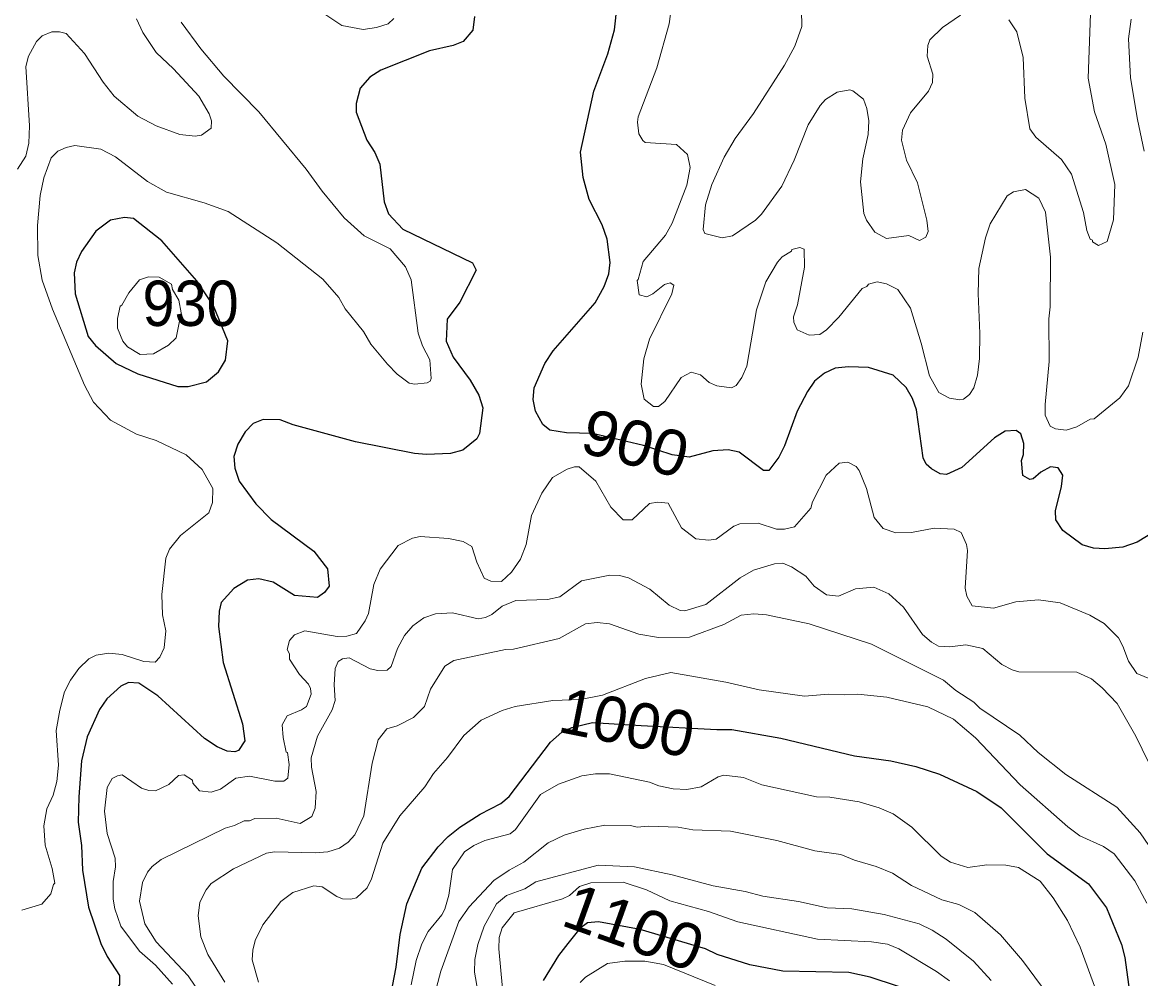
# Model space of a CAD drawing. Extents: x 598.3 to 623.2, y 6902.2 to 6930.1.
# Drawn here: x 607.945 to 609.917, y 6924.353 to 6926.04 of the extents above; entities that cross this region are included whole.
import ezdxf
from ezdxf.enums import TextEntityAlignment as Align

# ---------------------------------------------------------------- set-up
doc = ezdxf.new("R2010")
doc.units = 0
doc.header["$LTSCALE"] = 0.032
doc.layers.add('1', color=7, linetype='Continuous', lineweight=25)
doc.layers.add('2', color=7, linetype='Continuous', lineweight=13)
doc.layers.add('21', color=7, linetype='Continuous')
doc.layers.add('61', color=7, linetype='Continuous')

msp = doc.modelspace()

# ---------------------------------------------------------------- linework, layer by layer
at = {"layer": '1'}
for points in [[(609.9469, 6925.145), (609.9113, 6925.1232), (609.8861, 6925.1144), (609.854, 6925.1112), (609.8341, 6925.1127), (609.8145, 6925.1185), (609.78, 6925.144), (609.7677, 6925.1624), (609.7674, 6925.1785), (609.778, 6925.2212), (609.7801, 6925.2412), (609.7722, 6925.2543), (609.7586, 6925.2559), (609.7413, 6925.2469), (609.7278, 6925.2347), (609.7222, 6925.2335), (609.7094, 6925.2406), (609.7075, 6925.2673), (609.7108, 6925.278), (609.7116, 6925.2973), (609.706, 6925.314), (609.6978, 6925.3198), (609.6787, 6925.3191), (609.6598, 6925.307), (609.6021, 6925.2549), (609.5748, 6925.2423), (609.5638, 6925.2439), (609.5483, 6925.2527), (609.5392, 6925.2609), (609.5338, 6925.2716), (609.5223, 6925.3565), (609.5149, 6925.3766), (609.5038, 6925.3958), (609.4807, 6925.4179), (609.4372, 6925.4309), (609.4022, 6925.4326), (609.3789, 6925.43), (609.3596, 6925.4211), (609.3422, 6925.4072), (609.3302, 6925.3888), (609.3116, 6925.3539), (609.2893, 6925.2932), (609.2795, 6925.2733), (609.262, 6925.2496), (609.2521, 6925.2496), (609.2092, 6925.2817), (609.1902, 6925.2859), (609.1628, 6925.2843), (609.1215, 6925.2731), (609.0913, 6925.2772), (609.0406, 6925.2939), (608.9505, 6925.3147), (608.9049, 6925.3159), (608.8755, 6925.3206), (608.8631, 6925.3308), (608.8503, 6925.3543), (608.8463, 6925.3747), (608.8478, 6925.3955), (608.8666, 6925.4384), (608.8817, 6925.4606), (608.9557, 6925.5453), (608.9716, 6925.574), (608.9793, 6925.5966), (608.9822, 6925.6165), (608.9768, 6925.6576), (608.9679, 6925.6825), (608.945, 6925.7272), (608.9346, 6925.7665), (608.9297, 6925.8108), (608.9529, 6925.9183), (608.9777, 6925.9845), (608.9897, 6926.0265), (608.9944, 6926.0693)], [(608.7425, 6926.0504), (608.7395, 6926.0261), (608.7225, 6926.0062), (608.7051, 6925.9991), (608.6636, 6925.9895), (608.5775, 6925.9554), (608.5579, 6925.9434), (608.5411, 6925.9238), (608.5339, 6925.8966), (608.534, 6925.8813), (608.5531, 6925.8319), (608.567, 6925.8105), (608.5759, 6925.7895), (608.5832, 6925.7234), (608.5908, 6925.7019), (608.6166, 6925.6752), (608.7389, 6925.6157), (608.7455, 6925.6031), (608.7169, 6925.5462), (608.6944, 6925.5163), (608.6925, 6925.4778), (608.7049, 6925.4492), (608.735, 6925.4091), (608.7502, 6925.3824), (608.7572, 6925.3601), (608.7513, 6925.3146), (608.7466, 6925.3053), (608.7219, 6925.2854), (608.7003, 6925.2795), (608.6578, 6925.278), (608.6371, 6925.2796), (608.5331, 6925.2999), (608.4228, 6925.3303), (608.4003, 6925.3387), (608.3701, 6925.3396), (608.3523, 6925.3327), (608.3383, 6925.3176), (608.3251, 6925.296), (608.3185, 6925.2743), (608.3201, 6925.2539), (608.3275, 6925.231), (608.357, 6925.191), (608.384, 6925.163), (608.4591, 6925.1072), (608.4837, 6925.0764), (608.4866, 6925.0453), (608.4782, 6925.0346), (608.466, 6925.0256), (608.4253, 6925.0294), (608.3878, 6925.0529), (608.3622, 6925.0585), (608.3425, 6925.0563), (608.3183, 6925.0413), (608.296, 6925.0166), (608.2925, 6925.0015), (608.291, 6924.9744), (608.2997, 6924.9111), (608.3336, 6924.8027), (608.3377, 6924.7731), (608.3265, 6924.7558), (608.3201, 6924.7534), (608.3065, 6924.7544), (608.2888, 6924.7621), (608.2664, 6924.7767), (608.1844, 6924.8519), (608.1506, 6924.8747), (608.1326, 6924.8756), (608.1191, 6924.869), (608.0944, 6924.8466), (608.0814, 6924.8281), (608.0597, 6924.78), (608.0498, 6924.7374), (608.0448, 6924.674), (608.0441, 6924.6296), (608.0497, 6924.5885), (608.0513, 6924.5449), (608.0619, 6924.4794), (608.0836, 6924.4153), (608.0949, 6924.3926)], [(608.5857, 6924.276), (608.6044, 6924.3736), (608.6116, 6924.4315), (608.6234, 6924.4855), (608.6497, 6924.548), (608.6788, 6924.586), (608.6963, 6924.6041), (608.7167, 6924.6206), (608.7527, 6924.6434), (608.789, 6924.6624), (608.8039, 6924.6747), (608.8765, 6924.7705), (608.8966, 6924.7884), (608.9146, 6924.7963), (608.9507, 6924.8051), (609.0365, 6924.8001), (609.1699, 6924.7927), (609.1963, 6924.793), (609.2831, 6924.7777), (609.4126, 6924.7461), (609.477, 6924.7373), (609.5211, 6924.7275), (609.5628, 6924.714), (609.6285, 6924.6836), (609.6717, 6924.6548)], [(609.6717, 6924.6548), (609.7526, 6924.5738), (609.8255, 6924.5204), (609.8573, 6924.4781), (609.8839, 6924.4136), (609.8897, 6924.3907), (609.9011, 6924.3046)], [(609.5385, 6924.3238), (609.4407, 6924.3563), (609.4029, 6924.3641), (609.2863, 6924.3665), (609.228, 6924.3778), (609.1708, 6924.3961), (609.1501, 6924.4062), (609.0349, 6924.44), (608.9613, 6924.4539), (608.9421, 6924.4518), (608.9283, 6924.4416), (608.9072, 6924.4153), (608.891, 6924.3942), (608.864, 6924.35)], [(608.0949, 6924.3926), (608.1166, 6924.3589), (608.1166, 6924.3431), (608.0999, 6924.3179), (608.0902, 6924.313), (608.0352, 6924.3186), (608.0141, 6924.3138), (607.9929, 6924.3022), (607.9545, 6924.263), (607.9359, 6924.2392)]]:
    msp.add_lwpolyline(points, dxfattribs=at)
msp.add_lwpolyline([(608.2701, 6925.4057), (608.2915, 6925.4234), (608.3035, 6925.444), (608.3078, 6925.4781), (608.2827, 6925.5399), (608.2532, 6925.584), (608.1911, 6925.6544), (608.1415, 6925.6938), (608.1258, 6925.6956), (608.101, 6925.6912), (608.0751, 6925.6714), (608.0496, 6925.6355), (608.0411, 6925.6169), (608.037, 6925.5982), (608.0385, 6925.5609), (608.0614, 6925.4857), (608.0746, 6925.47), (608.111, 6925.4384), (608.1488, 6925.4202), (608.2194, 6925.3978), (608.2378, 6925.3978)], close=True, dxfattribs=at)
at = {"layer": '2'}
for points in [[(609.5997, 6926.0528), (609.5681, 6926.0306), (609.5457, 6926.0088), (609.5422, 6925.999), (609.5409, 6925.9803), (609.5512, 6925.9487), (609.5505, 6925.9338), (609.543, 6925.9183), (609.5118, 6925.8804), (609.4972, 6925.8497), (609.4954, 6925.8323), (609.5046, 6925.7971), (609.5239, 6925.7569), (609.5405, 6925.6908), (609.5424, 6925.6708), (609.5385, 6925.661), (609.5272, 6925.6554), (609.5088, 6925.664), (609.4694, 6925.6585), (609.4486, 6925.6698), (609.4338, 6925.691), (609.4291, 6925.7027), (609.4234, 6925.7587), (609.4274, 6925.7992), (609.4371, 6925.8423), (609.438, 6925.8662), (609.4347, 6925.8882), (609.4284, 6925.9042), (609.41, 6925.9188), (609.4044, 6925.9207), (609.3823, 6925.917), (609.3616, 6925.9036), (609.3524, 6925.8934), (609.331, 6925.8589), (609.3066, 6925.797), (609.2845, 6925.7512), (609.2488, 6925.7018), (609.2382, 6925.6909), (609.1974, 6925.6632), (609.1795, 6925.66), (609.149, 6925.6675), (609.1458, 6925.6746), (609.1498, 6925.7182), (609.161, 6925.7539), (609.1829, 6925.8022), (609.2026, 6925.8351), (609.2348, 6925.8793), (609.2892, 6925.9646), (609.3075, 6925.9981), (609.3198, 6926.0323), (609.3191, 6926.0613)], [(609.8298, 6926.0713), (609.8251, 6925.9416), (609.8362, 6925.8821), (609.8558, 6925.8249), (609.8719, 6925.7539), (609.8695, 6925.6913), (609.8582, 6925.6532), (609.8431, 6925.6463), (609.8325, 6925.6525), (609.8322, 6925.6557), (609.8286, 6925.6575), (609.8225, 6925.6729), (609.8167, 6925.7043), (609.7957, 6925.772), (609.7781, 6925.7981), (609.7327, 6925.8372), (609.7221, 6925.8521), (609.7132, 6925.9063), (609.71, 6925.9776), (609.6993, 6926.0229), (609.6848, 6926.0444)], [(608.2257, 6926.0399), (608.2604, 6925.9933), (608.3008, 6925.9447), (608.3624, 6925.8823), (608.4461, 6925.7809), (608.4743, 6925.742), (608.5126, 6925.695), (608.5479, 6925.6636), (608.5937, 6925.6405), (608.6211, 6925.6085), (608.6308, 6925.5858), (608.6434, 6925.4915), (608.6509, 6925.4695), (608.6637, 6925.4446), (608.6664, 6925.4119), (608.6647, 6925.4073), (608.6591, 6925.4041), (608.6375, 6925.4018), (608.6277, 6925.4038), (608.6066, 6925.4195), (608.589, 6925.4371), (608.56, 6925.4722), (608.5467, 6925.4948), (608.5147, 6925.5348), (608.5032, 6925.5545), (608.4752, 6925.5867), (608.3943, 6925.6512), (608.3082, 6925.706), (608.2658, 6925.7218), (608.1998, 6925.7404), (608.1661, 6925.7589), (608.1099, 6925.8025), (608.0837, 6925.8162), (608.038, 6925.8226), (608.0226, 6925.8194), (608.0082, 6925.8124), (607.9965, 6925.8009), (607.983, 6925.7658), (607.977, 6925.7345), (607.9721, 6925.6816), (607.9729, 6925.6287), (607.9803, 6925.5849), (607.9985, 6925.5338), (608.055, 6925.3999), (608.0707, 6925.3703), (608.101, 6925.3385), (608.1464, 6925.3138), (608.1815, 6925.3027), (608.2343, 6925.277), (608.2622, 6925.2514), (608.2812, 6925.2179), (608.2806, 6925.1933), (608.2745, 6925.1749), (608.224, 6925.1348)], [(608.1468, 6926.0459), (608.1577, 6926.0221), (608.1812, 6925.9866), (608.2117, 6925.9577), (608.2565, 6925.9099), (608.2748, 6925.8783), (608.2788, 6925.8661), (608.2782, 6925.8533), (608.2614, 6925.8408), (608.2503, 6925.8389), (608.2233, 6925.8422), (608.1811, 6925.8573), (608.1493, 6925.8742), (608.1074, 6925.9099)], [(608.6006, 6926.0466), (608.5907, 6926.0374), (608.5701, 6926.0305), (608.5462, 6926.0274), (608.509, 6926.0342), (608.4755, 6926.0566)], [(609.6439, 6925.66), (609.6323, 6925.6055), (609.6307, 6925.5619), (609.6339, 6925.4911), (609.6331, 6925.4473), (609.6299, 6925.4177), (609.623, 6925.3956), (609.6153, 6925.3834), (609.6049, 6925.3755), (609.5986, 6925.3744), (609.5803, 6925.3773), (609.5615, 6925.3869), (609.5453, 6925.4165), (609.5306, 6925.4739), (609.5114, 6925.5359), (609.4893, 6925.569), (609.4693, 6925.5788), (609.453, 6925.5821), (609.4377, 6925.5784), (609.4347, 6925.5742), (609.4265, 6925.5707), (609.3853, 6925.5199), (609.3632, 6925.4977), (609.3514, 6925.4893), (609.3331, 6925.4884), (609.3116, 6925.4977), (609.306, 6925.5113), (609.3053, 6925.5204), (609.3125, 6925.5418), (609.3246, 6925.608), (609.3238, 6925.6399), (609.3163, 6925.6429), (609.3024, 6925.639), (609.3019, 6925.6365), (609.2851, 6925.6266), (609.2769, 6925.617), (609.2565, 6925.582), (609.2399, 6925.5327), (609.2227, 6925.4336), (609.2144, 6925.4137), (609.204, 6925.3995), (609.1959, 6925.3953), (609.1699, 6925.399), (609.1564, 6925.405), (609.1413, 6925.4185), (609.1248, 6925.4228), (609.1069, 6925.4136), (609.0785, 6925.3711), (609.0669, 6925.3624), (609.0584, 6925.3625), (609.0421, 6925.3753), (609.0366, 6925.4016), (609.0414, 6925.4466), (609.0514, 6925.4813), (609.0906, 6925.561), (609.094, 6925.5762), (609.0878, 6925.5805), (609.078, 6925.5775), (609.0573, 6925.5611), (609.0467, 6925.5557), (609.0332, 6925.5592), (609.0293, 6925.5844), (609.0316, 6925.5866), (609.0402, 6925.6181), (609.0794, 6925.6648), (609.0915, 6925.6859), (609.1171, 6925.7529), (609.1231, 6925.7836), (609.1183, 6925.807), (609.0987, 6925.8242), (609.0438, 6925.8282), (609.0393, 6925.8314), (609.0324, 6925.8432), (609.0301, 6925.8639), (609.0316, 6925.8733), (609.064, 6925.9595), (609.0858, 6926.0372), (609.0885, 6926.0544)], [(609.9009, 6926.0454), (609.8962, 6926.0108), (609.8994, 6925.942), (609.9116, 6925.8683), (609.9237, 6925.8124)], [(608.1074, 6925.9099), (608.0879, 6925.9345), (608.0547, 6925.9852), (608.0228, 6926.0202), (608.0109, 6926.0234), (607.9971, 6926.0234), (607.9802, 6926.0161), (607.9703, 6926.0062), (607.9565, 6925.9803), (607.9518, 6925.9619), (607.9582, 6925.8573), (607.9566, 6925.8265), (607.9517, 6925.8038), (607.9368, 6925.7809)], [(609.9213, 6925.4935), (609.9131, 6925.4495), (609.896, 6925.3991), (609.8807, 6925.3775), (609.8357, 6925.3405), (609.8285, 6925.3402), (609.805, 6925.3265), (609.7859, 6925.3209), (609.7673, 6925.3228), (609.758, 6925.328), (609.7491, 6925.3469), (609.7489, 6925.3659), (609.7562, 6925.4419), (609.7554, 6925.5169), (609.7578, 6925.5379), (609.7584, 6925.6259), (609.7496, 6925.7053), (609.7381, 6925.7297), (609.7145, 6925.7449), (609.6933, 6925.741), (609.6818, 6925.7338), (609.652, 6925.6848), (609.6439, 6925.66)], [(608.3908, 6924.7016), (608.4067, 6924.7017), (608.4134, 6924.7071), (608.4156, 6924.7313), (608.4132, 6924.7522), (608.4108, 6924.7528), (608.4052, 6924.7787), (608.4035, 6924.8011), (608.4122, 6924.8171), (608.4378, 6924.8276), (608.4463, 6924.8334), (608.4544, 6924.8553), (608.4535, 6924.8652), (608.4498, 6924.8727), (608.4344, 6924.8899), (608.4166, 6924.9168), (608.4164, 6924.9263), (608.4126, 6924.9337), (608.4165, 6924.95), (608.4254, 6924.9597), (608.4438, 6924.9669), (608.5005, 6924.9567), (608.5173, 6924.9573), (608.5346, 6924.9623), (608.5498, 6924.9846), (608.5555, 6924.9976), (608.565, 6925.0485), (608.5766, 6925.0753), (608.6083, 6925.1175), (608.6335, 6925.1305), (608.6467, 6925.133), (608.6967, 6925.1298), (608.723, 6925.1241), (608.7379, 6925.1157), (608.747, 6925.0879), (608.76, 6925.0599), (608.7718, 6925.0545), (608.7901, 6925.054), (608.8078, 6925.0703), (608.8236, 6925.0933), (608.8341, 6925.1193), (608.8435, 6925.1699), (608.8615, 6925.2097), (608.8804, 6925.2374), (608.9062, 6925.2519), (608.9191, 6925.256), (608.9272, 6925.256), (608.9565, 6925.2307), (608.9832, 6925.1848), (609.0048, 6925.1626), (609.0208, 6925.1626), (609.0513, 6925.1912), (609.0661, 6925.1937), (609.0845, 6925.1922), (609.1077, 6925.1485), (609.1331, 6925.1289), (609.1562, 6925.1266), (609.1689, 6925.1284), (609.2001, 6925.1516), (609.2106, 6925.1556), (609.2432, 6925.1565), (609.2754, 6925.146), (609.2894, 6925.1461), (609.3068, 6925.1505), (609.3355, 6925.183), (609.3386, 6925.1945), (609.3628, 6925.2414), (609.3858, 6925.2622), (609.4013, 6925.2641), (609.4159, 6925.2568), (609.4209, 6925.2498), (609.434, 6925.2177), (609.4477, 6925.1665), (609.4634, 6925.1474), (609.4858, 6925.1395), (609.5135, 6925.1404), (609.5533, 6925.1476), (609.5883, 6925.1461), (609.6006, 6925.1401), (609.6104, 6925.1191), (609.612, 6925.1085), (609.6082, 6925.0419), (609.6107, 6925.028), (609.6205, 6925.0107), (609.6577, 6925.0068), (609.6972, 6925.0179), (609.737, 6925.0212), (609.7756, 6925.0164), (609.8277, 6924.9944), (609.8533, 6924.98), (609.8781, 6924.9543), (609.8862, 6924.94), (609.8961, 6924.9136), (609.9109, 6924.8918), (609.9363, 6924.8808)], [(608.224, 6925.1348), (608.205, 6925.1106), (608.1987, 6925.0951), (608.1915, 6925.0308), (608.1923, 6924.9951), (608.1986, 6924.967), (608.1955, 6924.9366), (608.1877, 6924.9205), (608.1797, 6924.9117), (608.1596, 6924.9129), (608.1213, 6924.9249), (608.0981, 6924.9273), (608.0757, 6924.9241), (608.0628, 6924.9173), (608.0448, 6924.9006), (608.0305, 6924.8797), (608.02, 6924.8592), (608.0113, 6924.8271), (608.0053, 6924.7909), (608.0093, 6924.7302), (608.0062, 6924.701), (607.9995, 6924.6772), (607.9885, 6924.653), (607.9834, 6924.6232), (607.9859, 6924.5888), (607.998, 6924.5475), (608.0028, 6924.5221), (608.0001, 6924.5195), (607.9957, 6924.503), (607.9796, 6924.485), (607.9446, 6924.474)], [(608.286, 6924.2874), (608.2379, 6924.3587), (608.1812, 6924.4185), (608.1616, 6924.4504), (608.1518, 6924.4902), (608.1573, 6924.5229), (608.1662, 6924.541), (608.1741, 6924.5514), (608.1904, 6924.5638), (608.3031, 6924.6189), (608.3196, 6924.6236), (608.3367, 6924.6319), (608.346, 6924.632), (608.3552, 6924.6359), (608.3932, 6924.6367), (608.4355, 6924.6271), (608.456, 6924.6391), (608.4617, 6924.6539), (608.4634, 6924.6834), (608.4552, 6924.7261), (608.4545, 6924.7428), (608.466, 6924.7809), (608.4915, 6924.8273), (608.4973, 6924.844), (608.495, 6924.8718), (608.4973, 6924.9005), (608.5021, 6924.9125), (608.5102, 6924.9176), (608.5216, 6924.9192), (608.5585, 6924.9), (608.5722, 6924.8967), (608.5886, 6924.8974), (608.5958, 6924.9041), (608.607, 6924.9356), (608.6195, 6924.9587), (608.6341, 6924.9758), (608.6532, 6924.9895), (608.6741, 6924.9969), (608.7038, 6924.9986), (608.7489, 6924.9882), (608.7621, 6924.9904), (608.7732, 6924.9957), (608.7917, 6925.0102), (608.8155, 6925.0204), (608.8714, 6925.0221), (608.8933, 6925.0267), (608.9314, 6925.0551), (608.9812, 6925.0651), (608.9982, 6925.0642), (609.0144, 6925.0602), (609.0517, 6925.0401), (609.0858, 6925.0123), (609.1056, 6925.0026), (609.1137, 6925.0019), (609.1504, 6925.013), (609.211, 6925.0604), (609.2348, 6925.0739), (609.2715, 6925.0851), (609.2865, 6925.0861), (609.3015, 6925.0794), (609.3272, 6925.0632), (609.3414, 6925.0457), (609.3635, 6925.03), (609.3848, 6925.0282), (609.4148, 6925.0408), (609.4467, 6925.0439), (609.4735, 6925.0318), (609.4994, 6925.0085), (609.5329, 6924.9604), (609.5488, 6924.9466), (609.5609, 6924.9399), (609.5807, 6924.9388), (609.6091, 6924.9419), (609.639, 6924.9356), (609.6725, 6924.9073), (609.6906, 6924.8978), (609.7026, 6924.8947), (609.8049, 6924.8941), (609.8306, 6924.882), (609.8497, 6924.8662), (609.8762, 6924.8386)], [(609.947, 6924.5658), (609.9166, 6924.6107), (609.8751, 6924.656), (609.7856, 6924.7132), (609.7367, 6924.7525), (609.7041, 6924.7826), (609.6337, 6924.8304), (609.6232, 6924.8409), (609.5912, 6924.8614), (609.5697, 6924.8798), (609.443, 6924.9432), (609.3331, 6924.9794), (609.2578, 6924.9953), (609.2354, 6924.997), (609.2129, 6924.9945), (609.1824, 6924.9781), (609.1218, 6924.9558), (609.0674, 6924.9548), (609.0323, 6924.9611), (608.9806, 6924.9792), (608.9591, 6924.9816), (608.9383, 6924.9792), (608.8922, 6924.9533), (608.8116, 6924.9343), (608.7975, 6924.9338), (608.7065, 6924.9145), (608.6901, 6924.9047), (608.6652, 6924.864), (608.6543, 6924.8333), (608.6353, 6924.8137), (608.6065, 6924.7993), (608.5883, 6924.7939), (608.5729, 6924.7746), (608.5623, 6924.7333), (608.5476, 6924.6403), (608.5314, 6924.6069), (608.5198, 6924.594), (608.5044, 6924.5836), (608.4839, 6924.5769), (608.462, 6924.5752), (608.3901, 6924.5769), (608.3762, 6924.575), (608.3175, 6924.5472), (608.2783, 6924.5212), (608.2696, 6924.51), (608.2586, 6924.4881), (608.2554, 6924.4643), (608.26, 6924.4273), (608.2722, 6924.3958), (608.3026, 6924.3473)], [(608.695, 6924.7435), (608.7241, 6924.7825), (608.7545, 6924.8095), (608.7912, 6924.8261), (608.8146, 6924.8332), (608.8806, 6924.8441), (608.9294, 6924.8457), (608.9684, 6924.8536), (609.0444, 6924.883), (609.0891, 6924.8933), (609.186, 6924.8764), (609.2448, 6924.8626), (609.3249, 6924.8514), (609.3671, 6924.8553), (609.3944, 6924.8538), (609.4188, 6924.8554), (609.4696, 6924.8496), (609.5419, 6924.8328), (609.5875, 6924.811), (609.6263, 6924.778), (609.7049, 6924.6952), (609.789, 6924.6212), (609.8099, 6924.6055), (609.8519, 6924.5864), (609.8709, 6924.5738), (609.9074, 6924.5262), (609.9284, 6924.4865)], [(609.8762, 6924.8386), (609.909, 6924.7812), (609.9533, 6924.6893), (609.9976, 6924.6087), (610.0069, 6924.5804), (610.0165, 6924.5613), (610.0399, 6924.497), (610.0491, 6924.4782), (610.0684, 6924.4217), (610.1033, 6924.3457)], [(608.3619, 6924.3475), (608.3509, 6924.3865), (608.3516, 6924.4034), (608.3559, 6924.4209), (608.3697, 6924.4482), (608.4012, 6924.4895), (608.4221, 6924.5056), (608.4593, 6924.5169), (608.4738, 6924.5153), (608.5001, 6924.4982), (608.5098, 6924.4943), (608.5246, 6924.4939), (608.5349, 6924.4962), (608.5535, 6924.5135), (608.5609, 6924.5293), (608.5813, 6924.5926), (608.6112, 6924.6407), (608.6553, 6924.6917), (608.6702, 6924.715), (608.695, 6924.7435)], [(608.21, 6924.3437), (608.1804, 6924.3774), (608.1519, 6924.4018), (608.1191, 6924.4462), (608.1084, 6924.4767), (608.1056, 6924.4938), (608.1055, 6924.5247), (608.1096, 6924.5505), (608.109, 6924.5658), (608.095, 6924.6092), (608.0903, 6924.6488), (608.0951, 6924.6905), (608.104, 6924.7063), (608.1131, 6924.7112), (608.1217, 6924.7127), (608.1555, 6924.6891), (608.1684, 6924.685), (608.18, 6924.6846), (608.2035, 6924.6959), (608.2205, 6924.7115), (608.2307, 6924.7128), (608.2453, 6924.7034), (608.2461, 6924.6983), (608.2577, 6924.6848), (608.2783, 6924.6822), (608.2951, 6924.6873), (608.3219, 6924.7071), (608.346, 6924.7104), (608.3908, 6924.7016)], [(609.646, 6924.5542), (609.6128, 6924.5494), (609.5818, 6924.5588), (609.5657, 6924.5697), (609.5139, 6924.6208), (609.4812, 6924.6443), (609.4561, 6924.6547), (609.4208, 6924.6652), (609.3695, 6924.6732), (609.3458, 6924.6739), (609.2492, 6924.6951), (609.2168, 6924.7081), (609.1826, 6924.7121), (609.1726, 6924.7092), (609.1423, 6924.6917), (609.1172, 6924.687), (609.0932, 6924.6883), (609.0679, 6924.6935), (609.0512, 6924.7), (608.9809, 6924.7144), (608.9561, 6924.7144), (608.9322, 6924.7112), (608.8911, 6924.6964), (608.8593, 6924.6779), (608.8151, 6924.6162), (608.8056, 6924.6091), (608.7607, 6924.5971), (608.7415, 6924.5885), (608.7253, 6924.5772), (608.7039, 6924.546), (608.6973, 6924.5008), (608.6906, 6924.476), (608.685, 6924.4657), (608.6612, 6924.4368), (608.65, 6924.4146), (608.64, 6924.3852), (608.631, 6924.3427)], [(608.6707, 6924.3181), (608.6836, 6924.3667), (608.7153, 6924.4541), (608.7333, 6924.4802), (608.7766, 6924.5267), (608.8039, 6924.545), (608.8299, 6924.5589), (608.8725, 6924.5932), (608.9007, 6924.6064), (608.936, 6924.6171), (608.9725, 6924.6239), (609.0176, 6924.6238), (609.0298, 6924.6205), (609.0493, 6924.6223), (609.1021, 6924.6205), (609.1275, 6924.6158), (609.1941, 6924.6134), (609.2756, 6924.5971), (609.3427, 6924.5791), (609.3884, 6924.5721), (609.4129, 6924.5623), (609.4511, 6924.5514), (609.4796, 6924.5395), (609.5133, 6924.5179), (609.567, 6924.4925), (609.5968, 6924.4842), (609.625, 6924.47), (609.6705, 6924.4309), (609.7093, 6924.3856), (609.7425, 6924.3403)], [(608.961, 6924.5533), (608.8509, 6924.5241), (608.8315, 6924.512), (608.7994, 6924.4998), (608.7816, 6924.4853), (608.7595, 6924.4458), (608.7485, 6924.4137), (608.7434, 6924.3872), (608.7427, 6924.3646), (608.7483, 6924.3311)], [(609.6535, 6924.35), (609.6227, 6924.384), (609.5746, 6924.4232), (609.55, 6924.4391), (609.5268, 6924.4503), (609.4653, 6924.4666), (609.4078, 6924.4765), (609.3644, 6924.4786), (609.3139, 6924.4895), (609.2509, 6924.4988), (609.2202, 6924.5072), (609.1634, 6924.517), (609.091, 6924.5364), (609.0249, 6924.5509), (608.961, 6924.5533)], [(609.838, 6924.3354), (609.8109, 6924.4091), (609.7884, 6924.4557), (609.7634, 6924.4959), (609.7403, 6924.5255), (609.7022, 6924.5492), (609.6798, 6924.5535), (609.646, 6924.5542)], [(608.7921, 6924.3363), (608.7856, 6924.4063), (608.7863, 6924.4261), (608.7917, 6924.443), (608.8125, 6924.4693), (608.8979, 6924.4942), (608.9101, 6924.4999), (608.9281, 6924.5161), (608.9477, 6924.5225), (609.0046, 6924.5234), (609.0461, 6924.51), (609.0869, 6924.4904), (609.1553, 6924.4717), (609.2071, 6924.4539), (609.3475, 6924.4229), (609.4426, 6924.4182), (609.4707, 6924.4143), (609.4909, 6924.4059), (609.5576, 6924.3661), (609.5802, 6924.3498)], [(609.1669, 6924.3414), (609.0759, 6924.3786), (609.0428, 6924.3842), (609.0076, 6924.3842), (608.9772, 6924.3801), (608.9386, 6924.3558), (608.9292, 6924.3465)]]:
    msp.add_lwpolyline(points, dxfattribs=at)
msp.add_lwpolyline([(608.152, 6925.586), (608.1679, 6925.5911), (608.1868, 6925.5904), (608.2083, 6925.5782), (608.21, 6925.5687), (608.2212, 6925.5501), (608.2257, 6925.5275), (608.2164, 6925.4834), (608.2029, 6925.4707), (608.1767, 6925.455), (608.1532, 6925.4544), (608.1306, 6925.4675), (608.1223, 6925.4774), (608.113, 6925.5008), (608.1129, 6925.5178), (608.1177, 6925.5391), (608.1209, 6925.541), (608.1331, 6925.5626)], close=True, dxfattribs=at)

# ---------------------------------------------------------------- texts
at = {"layer": '21', "width": 0.95}
msp.add_text('930', height=0.08, dxfattribs=at).set_placement((608.1573, 6925.5044))
at = {"layer": '61', "width": 1.05}
for s, rotation, p in [('900', 345.217, (609.0161, 6925.2591)), ('1100', 340.253, (609.0101, 6924.4064))]:
    msp.add_text(s, height=0.08, rotation=rotation, dxfattribs=at).set_placement(p, align=Align.CENTER)
at = {"layer": '61'}
msp.add_text('1000', height=0.08, rotation=348.69, dxfattribs=at).set_placement((609.0039, 6924.7658), align=Align.CENTER)

doc.saveas('drawing.dxf')
